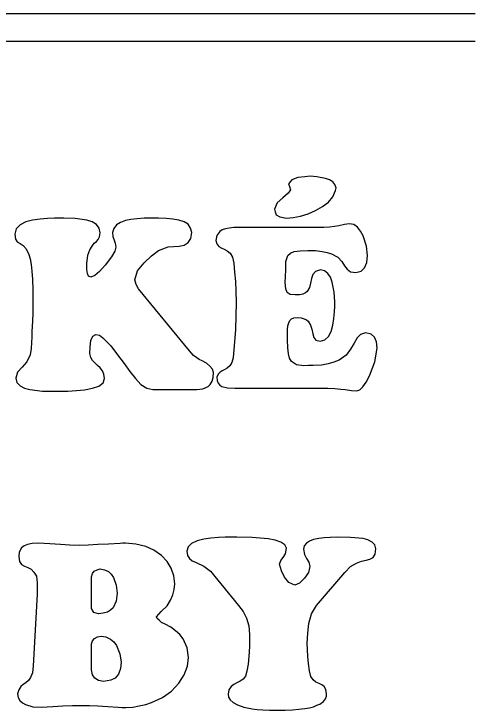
# Model space of a CAD drawing. Extents: x -866693 to -866303, y -1041966 to -1040244.
# Drawn here: x -866412.55 to -866406.94, y -1041350.27 to -1041341.81 of the extents above; entities that cross this region are included whole.
import ezdxf

# ---------------------------------------------------------------- set-up
doc = ezdxf.new("R2010")
doc.units = 0
doc.layers.add('Tabulka', color=7, linetype='Continuous')

msp = doc.modelspace()

# ---------------------------------------------------------------- linework, layer by layer
at = {"layer": 'Tabulka'}
for p, q in [((-866406.941, -1041341.8121), (-866444.3043, -1041341.8121)), ((-866444.3043, -1041342.1425), (-866406.941, -1041342.1425))]:
    msp.add_line(p, q, dxfattribs=at)
for points in [[(-866409.1846, -1041343.9501), (-866409.2135, -1041343.9914), (-866409.2795, -1041344.0451), (-866409.3456, -1041344.1071), (-866409.3787, -1041344.1855), (-866409.3704, -1041344.2144), (-866409.358, -1041344.2516), (-866409.3126, -1041344.2764), (-866409.2341, -1041344.2929), (-866409.1515, -1041344.2846), (-866409.0648, -1041344.2681), (-866408.9698, -1041344.2392), (-866408.879, -1041344.202), (-866408.7964, -1041344.1525), (-866408.722, -1041344.0988), (-866408.6684, -1041344.0327), (-866408.6394, -1041343.9584), (-866408.6353, -1041343.9419), (-866408.6312, -1041343.9253), (-866408.6436, -1041343.8841), (-866408.6684, -1041343.851), (-866408.7097, -1041343.8262), (-866408.7592, -1041343.8097), (-866408.8624, -1041343.7891), (-866408.945, -1041343.7849), (-866409.0111, -1041343.7891), (-866409.0937, -1041343.7973), (-866409.168, -1041343.8262), (-866409.2093, -1041343.8758), (-866409.1969, -1041343.9088)], [(-866412.2653, -1041348.8603), (-866412.3107, -1041349.7316), (-866412.319, -1041349.8142), (-866412.3437, -1041349.872), (-866412.3685, -1041349.9092), (-866412.4016, -1041349.9381), (-866412.4346, -1041349.9588), (-866412.4635, -1041349.9835), (-866412.4883, -1041350.0207), (-866412.5007, -1041350.0703), (-866412.4924, -1041350.1157), (-866412.4759, -1041350.1529), (-866412.4429, -1041350.1818), (-866412.4057, -1041350.2024), (-866412.3148, -1041350.2272), (-866412.2116, -1041350.2313), (-866412.0712, -1041350.2231), (-866411.9514, -1041350.2189), (-866411.8358, -1041350.2148), (-866411.7284, -1041350.2148), (-866411.6293, -1041350.2148), (-866411.5261, -1041350.2189), (-866411.4063, -1041350.2231), (-866411.2783, -1041350.2313), (-866411.2329, -1041350.2355), (-866411.1874, -1041350.2355), (-866411.1007, -1041350.2313), (-866411.0223, -1041350.2189), (-866410.9438, -1041350.2024), (-866410.8736, -1041350.1776), (-866410.7414, -1041350.1157), (-866410.6299, -1041350.0372), (-866410.5432, -1041349.9422), (-866410.4771, -1041349.839), (-866410.4358, -1041349.7358), (-866410.4235, -1041349.6284), (-866410.44, -1041349.5128), (-866410.4895, -1041349.4013), (-866410.5308, -1041349.3517), (-866410.5804, -1041349.3063), (-866410.6382, -1041349.2609), (-866410.7084, -1041349.2237), (-866410.7538, -1041349.203), (-866410.7827, -1041349.1783), (-866410.8034, -1041349.1576), (-866410.8116, -1041349.137), (-866410.758, -1041349.0709), (-866410.6836, -1041349.0007), (-866410.6423, -1041348.9346), (-866410.6134, -1041348.8685), (-866410.5969, -1041348.8025), (-866410.5886, -1041348.7364), (-866410.601, -1041348.6373), (-866410.6341, -1041348.5464), (-866410.6836, -1041348.4638), (-866410.7538, -1041348.3895), (-866410.8447, -1041348.3276), (-866410.9438, -1041348.2821), (-866411.0636, -1041348.2532), (-866411.1916, -1041348.2408), (-866411.2205, -1041348.2408), (-866411.2535, -1041348.245), (-866411.3981, -1041348.2532), (-866411.5261, -1041348.2573), (-866411.6417, -1041348.2656), (-866411.7491, -1041348.2697), (-866411.8647, -1041348.2656), (-866411.9803, -1041348.2573), (-866412.1084, -1041348.2491), (-866412.2488, -1041348.2408), (-866412.3231, -1041348.245), (-866412.3809, -1041348.2573), (-866412.4222, -1041348.2739), (-866412.4552, -1041348.2986), (-866412.4842, -1041348.3523), (-866412.4883, -1041348.4019), (-866412.48, -1041348.4638), (-866412.4552, -1041348.501), (-866412.4181, -1041348.5216), (-866412.3768, -1041348.5382), (-866412.3355, -1041348.5588), (-866412.3024, -1041348.5919), (-866412.2735, -1041348.6414), (-866412.2653, -1041348.724)], [(-866411.6045, -1041348.6497), (-866411.5921, -1041348.6084), (-866411.5715, -1041348.5795), (-866411.5343, -1041348.5629), (-866411.4972, -1041348.5547), (-866411.4435, -1041348.5629), (-866411.3981, -1041348.5836), (-866411.365, -1041348.6166), (-866411.3361, -1041348.6579), (-866411.3031, -1041348.7529), (-866411.2907, -1041348.8479), (-866411.3031, -1041348.947), (-866411.3402, -1041349.0255), (-866411.3733, -1041349.0544), (-866411.4104, -1041349.0791), (-866411.46, -1041349.0915), (-866411.5178, -1041349.0998), (-866411.5756, -1041349.0833), (-866411.6045, -1041349.0337)], [(-866411.6045, -1041349.4632), (-866411.5921, -1041349.426), (-866411.5674, -1041349.3971), (-866411.5302, -1041349.3806), (-866411.4848, -1041349.3724), (-866411.427, -1041349.3806), (-866411.3733, -1041349.4054), (-866411.332, -1041349.4384), (-866411.2989, -1041349.4839), (-866411.2576, -1041349.5871), (-866411.2411, -1041349.6862), (-866411.2494, -1041349.7647), (-866411.2742, -1041349.8307), (-866411.3155, -1041349.8803), (-866411.3691, -1041349.9051), (-866411.4146, -1041349.9133), (-866411.4559, -1041349.9216), (-866411.5178, -1041349.9092), (-866411.5632, -1041349.8803), (-866411.5921, -1041349.839), (-866411.6045, -1041349.7812)]]:
    msp.add_lwpolyline(points, close=True, dxfattribs=at)
for points in [[(-866411.65, -1041344.966), (-866411.6582, -1041344.9165), (-866411.6582, -1041344.8421), (-866411.6458, -1041344.743), (-866411.6252, -1041344.6769), (-866411.5963, -1041344.6315), (-866411.5715, -1041344.5985), (-866411.5426, -1041344.5778), (-866411.5219, -1041344.5531), (-866411.5054, -1041344.52), (-866411.4972, -1041344.4705), (-866411.5096, -1041344.4126), (-866411.5426, -1041344.3713), (-866411.5963, -1041344.3383), (-866411.6582, -1041344.3177), (-866411.8028, -1041344.297), (-866411.939, -1041344.2929), (-866411.9638, -1041344.2929), (-866411.9845, -1041344.2929), (-866412.0547, -1041344.2929), (-866412.1373, -1041344.297), (-866412.2281, -1041344.3053), (-866412.319, -1041344.3177), (-866412.4016, -1041344.3383), (-866412.4718, -1041344.3755), (-866412.5172, -1041344.4209), (-866412.5337, -1041344.487), (-866412.5254, -1041344.5489), (-866412.5048, -1041344.582), (-866412.4718, -1041344.6026), (-866412.4346, -1041344.6233), (-866412.3974, -1041344.6646), (-866412.3644, -1041344.7348), (-866412.3479, -1041344.7884), (-866412.3355, -1041344.8545), (-866412.3272, -1041344.9371), (-866412.319, -1041345.0362), (-866412.3148, -1041345.1642), (-866412.3148, -1041345.2964), (-866412.3148, -1041345.4368), (-866412.319, -1041345.5524), (-866412.3231, -1041345.5979), (-866412.3231, -1041345.6309), (-866412.3272, -1041345.6515), (-866412.3272, -1041345.6598)], [(-866412.3272, -1041345.6598), (-866412.3272, -1041345.7383), (-866412.3314, -1041345.8043), (-866412.3355, -1041345.8745), (-866412.3479, -1041345.953), (-866412.3892, -1041346.0397), (-866412.447, -1041346.1017), (-866412.5007, -1041346.1636), (-866412.5213, -1041346.238), (-866412.5089, -1041346.2875), (-866412.4718, -1041346.3288), (-866412.4181, -1041346.3577), (-866412.352, -1041346.3742), (-866412.1992, -1041346.3949), (-866412.0629, -1041346.3949), (-866411.9845, -1041346.3949), (-866411.8895, -1041346.3949), (-866411.7862, -1041346.3866), (-866411.6871, -1041346.3784), (-866411.5921, -1041346.3577), (-866411.5137, -1041346.3329), (-866411.46, -1041346.2916), (-866411.4435, -1041346.2421), (-866411.4517, -1041346.1884), (-866411.4683, -1041346.1471), (-866411.4972, -1041346.1099), (-866411.5302, -1041346.081), (-866411.5632, -1041346.0521), (-866411.5921, -1041346.0232), (-866411.6128, -1041345.986), (-866411.6252, -1041345.9365), (-866411.6211, -1041345.858), (-866411.6128, -1041345.7796), (-866411.588, -1041345.7259), (-866411.5508, -1041345.7052), (-866411.5054, -1041345.7135), (-866411.4641, -1041345.7465), (-866411.3691, -1041345.8456), (-866411.2866, -1041345.953), (-866411.2081, -1041346.0604), (-866411.1379, -1041346.1554), (-866411.0677, -1041346.2421), (-866411.0016, -1041346.3123), (-866410.9314, -1041346.3577), (-866410.8571, -1041346.3742), (-866410.3243, -1041346.3742), (-866410.25, -1041346.366), (-866410.1839, -1041346.3371), (-866410.1592, -1041346.3123), (-866410.1385, -1041346.2751), (-866410.1261, -1041346.2297), (-866410.122, -1041346.1677), (-866410.1344, -1041346.1264), (-866410.1633, -1041346.0893), (-866410.2046, -1041346.0562), (-866410.2583, -1041346.0273), (-866410.2954, -1041346.0108), (-866410.3243, -1041345.9902), (-866410.3615, -1041345.9613), (-866410.4111, -1041345.9034), (-866411.0305, -1041345.1519), (-866411.0594, -1041345.0982), (-866411.0759, -1041345.0404), (-866411.0429, -1041344.933), (-866410.9644, -1041344.8339), (-866410.8736, -1041344.7513), (-866410.7869, -1041344.6852), (-866410.6712, -1041344.6398), (-866410.5391, -1041344.6315), (-866410.4771, -1041344.6191), (-866410.4276, -1041344.5902), (-866410.3945, -1041344.5407), (-866410.3822, -1041344.4663), (-866410.3987, -1041344.4126), (-866410.4276, -1041344.3672), (-866410.4771, -1041344.3383), (-866410.5432, -1041344.3177), (-866410.6134, -1041344.3053), (-866410.696, -1041344.297), (-866410.7869, -1041344.2929), (-866410.8736, -1041344.2929), (-866410.9644, -1041344.2929), (-866411.047, -1041344.3011), (-866411.1255, -1041344.3094), (-866411.1916, -1041344.3218), (-866411.2494, -1041344.3466), (-866411.2989, -1041344.3755), (-866411.332, -1041344.4168), (-866411.3485, -1041344.4663), (-866411.3444, -1041344.5159), (-866411.3278, -1041344.5613), (-866411.3155, -1041344.5985), (-866411.3072, -1041344.6439), (-866411.3196, -1041344.6935), (-866411.3609, -1041344.7637), (-866411.4352, -1041344.8628), (-866411.5054, -1041344.9412), (-866411.5632, -1041344.9908), (-866411.6128, -1041345.0114), (-866411.6376, -1041344.9991), (-866411.65, -1041344.966)], [(-866409.2465, -1041345.0032), (-866409.2424, -1041344.9206), (-866409.2424, -1041344.8215), (-866409.2176, -1041344.7471), (-866409.1846, -1041344.7182), (-866409.1391, -1041344.6976), (-866409.0689, -1041344.6893), (-866408.9739, -1041344.6852), (-866408.879, -1041344.6852), (-866408.8005, -1041344.6976), (-866408.7386, -1041344.71), (-866408.6849, -1041344.7265), (-866408.6105, -1041344.7678), (-866408.561, -1041344.8215), (-866408.5279, -1041344.871), (-866408.4949, -1041344.9123), (-866408.4536, -1041344.9454), (-866408.3917, -1041344.9536), (-866408.3256, -1041344.9371), (-866408.2843, -1041344.8958), (-866408.2554, -1041344.8297), (-866408.2471, -1041344.7471), (-866408.2595, -1041344.6315), (-866408.3008, -1041344.5076), (-866408.3339, -1041344.4498), (-866408.371, -1041344.4044), (-866408.4164, -1041344.3713), (-866408.4701, -1041344.3631), (-866408.5279, -1041344.3713), (-866408.5982, -1041344.3879), (-866408.6477, -1041344.3961), (-866408.7097, -1041344.4044), (-866408.7799, -1041344.4085), (-866408.8666, -1041344.4085), (-866408.9905, -1041344.4085), (-866409.1185, -1041344.4085), (-866409.2465, -1041344.4085), (-866409.3787, -1041344.4085), (-866409.5067, -1041344.4085), (-866409.6306, -1041344.4085), (-866409.7545, -1041344.4085), (-866409.8742, -1041344.4085), (-866409.9279, -1041344.4126), (-866409.9733, -1041344.4209), (-866410.0146, -1041344.4333), (-866410.0435, -1041344.4539), (-866410.0807, -1041344.5035), (-866410.0931, -1041344.5654), (-866410.0807, -1041344.6067), (-866410.0559, -1041344.6356), (-866410.027, -1041344.6522), (-866409.9898, -1041344.6687), (-866409.9527, -1041344.6893), (-866409.9196, -1041344.7182), (-866409.8907, -1041344.7678), (-866409.8742, -1041344.838), (-866409.866, -1041344.9495), (-866409.8536, -1041345.061), (-866409.8494, -1041345.1766), (-866409.8453, -1041345.317)], [(-866409.8453, -1041345.317), (-866409.8536, -1041345.6474), (-866409.8825, -1041345.9902), (-866409.899, -1041346.048), (-866409.9238, -1041346.0852), (-866409.9527, -1041346.1141), (-866409.9816, -1041346.1306), (-866410.0146, -1041346.1471), (-866410.0394, -1041346.1636), (-866410.0642, -1041346.1884), (-866410.0807, -1041346.2256), (-866410.0766, -1041346.2669), (-866410.0642, -1041346.2958), (-866410.0435, -1041346.3205), (-866410.0187, -1041346.3371), (-866409.9485, -1041346.3536), (-866409.8618, -1041346.3577), (-866409.8288, -1041346.3577), (-866409.804, -1041346.3577), (-866408.8418, -1041346.3577), (-866408.7303, -1041346.3577), (-866408.6436, -1041346.3618), (-866408.5734, -1041346.3701), (-866408.5197, -1041346.3742), (-866408.4412, -1041346.3866), (-866408.3793, -1041346.3907), (-866408.3421, -1041346.3784), (-866408.3049, -1041346.3412), (-866408.2636, -1041346.2834), (-866408.2224, -1041346.209), (-866408.1604, -1041346.0397), (-866408.1315, -1041345.8704), (-866408.1398, -1041345.7961), (-866408.1645, -1041345.7383), (-866408.2058, -1041345.7011), (-866408.2719, -1041345.6846), (-866408.3339, -1041345.7052), (-866408.3751, -1041345.7465), (-866408.4123, -1041345.8126), (-866408.4536, -1041345.8828), (-866408.5073, -1041345.9571), (-866408.594, -1041346.0191), (-866408.656, -1041346.0439), (-866408.7262, -1041346.0645), (-866408.8088, -1041346.0769), (-866408.9079, -1041346.081), (-866408.9657, -1041346.081), (-866409.0235, -1041346.0852), (-866409.1102, -1041346.0728), (-866409.1722, -1041346.0356), (-866409.1969, -1041345.9943), (-866409.2093, -1041345.9406), (-866409.2176, -1041345.8663), (-866409.2217, -1041345.7713), (-866409.2217, -1041345.7052), (-866409.2217, -1041345.6474), (-866409.2176, -1041345.602), (-866409.2052, -1041345.5648), (-866409.1928, -1041345.5359), (-866409.1722, -1041345.5153), (-866409.1433, -1041345.5029), (-866409.102, -1041345.4987), (-866409.0565, -1041345.5029), (-866409.0194, -1041345.5153), (-866408.9905, -1041345.5277), (-866408.9698, -1041345.5442), (-866408.9409, -1041345.5937), (-866408.9244, -1041345.6433), (-866408.912, -1041345.697), (-866408.8996, -1041345.7424), (-866408.8748, -1041345.7754), (-866408.8253, -1041345.7878), (-866408.7675, -1041345.7713), (-866408.722, -1041345.73), (-866408.689, -1041345.6681), (-866408.6684, -1041345.5937), (-866408.656, -1041345.5111), (-866408.6477, -1041345.4327), (-866408.6436, -1041345.3625), (-866408.6436, -1041345.3088), (-866408.6518, -1041345.1931), (-866408.6766, -1041345.0693), (-866408.6973, -1041345.0114), (-866408.7303, -1041344.966), (-866408.7716, -1041344.933), (-866408.8212, -1041344.9206), (-866408.879, -1041344.9412), (-866408.912, -1041344.9784), (-866408.9285, -1041345.028), (-866408.9409, -1041345.0816), (-866408.9533, -1041345.1353), (-866408.9822, -1041345.1849), (-866409.0029, -1041345.2014), (-866409.0359, -1041345.2179), (-866409.0731, -1041345.2262), (-866409.1267, -1041345.2262), (-866409.1887, -1041345.2221), (-866409.2259, -1041345.1973), (-866409.2424, -1041345.1519), (-866409.2506, -1041345.0734), (-866409.2465, -1041345.0032)], [(-866409.6512, -1041348.1706), (-866409.837, -1041348.1665), (-866409.8783, -1041348.1665), (-866409.9114, -1041348.1665), (-866409.9775, -1041348.1665), (-866410.06, -1041348.1706), (-866410.1509, -1041348.1789), (-866410.2376, -1041348.1913), (-866410.3202, -1041348.2119), (-866410.3863, -1041348.245), (-866410.4276, -1041348.2863), (-866410.4441, -1041348.3399), (-866410.4358, -1041348.3895), (-866410.4111, -1041348.4267), (-866410.378, -1041348.4556), (-866410.3326, -1041348.4762), (-866410.2376, -1041348.5216), (-866410.155, -1041348.5795), (-866409.8164, -1041348.9966)], [(-866409.8164, -1041348.9966), (-866409.7586, -1041349.0709), (-866409.7173, -1041349.1535), (-866409.6925, -1041349.2443), (-866409.6842, -1041349.3517), (-866409.6842, -1041349.4302), (-866409.6842, -1041349.4962), (-866409.6884, -1041349.5582), (-866409.6925, -1041349.616), (-866409.7008, -1041349.711), (-866409.7132, -1041349.7977), (-866409.7297, -1041349.8555), (-866409.7586, -1041349.8927), (-866409.7957, -1041349.9175), (-866409.837, -1041349.9381), (-866409.8742, -1041349.9588), (-866409.9072, -1041349.9835), (-866409.932, -1041350.0207), (-866409.9403, -1041350.0744), (-866409.9362, -1041350.1116), (-866409.9196, -1041350.1446), (-866409.8825, -1041350.1776), (-866409.8288, -1041350.2065), (-866409.7503, -1041350.2313), (-866409.6512, -1041350.252), (-866409.5893, -1041350.2602), (-866409.5191, -1041350.2644), (-866409.4406, -1041350.2685), (-866409.3539, -1041350.2685), (-866409.2506, -1041350.2685), (-866409.1598, -1041350.2644), (-866409.0813, -1041350.2561), (-866409.0111, -1041350.2478), (-866408.9533, -1041350.2396), (-866408.9037, -1041350.2272), (-866408.8624, -1041350.2107), (-866408.8294, -1041350.1983), (-866408.784, -1041350.1652), (-866408.7592, -1041350.1322), (-866408.7468, -1041350.0992), (-866408.7468, -1041350.0703), (-866408.7551, -1041350.0166), (-866408.7757, -1041349.9835), (-866408.8046, -1041349.9629), (-866408.8377, -1041349.9464), (-866408.8748, -1041349.9299), (-866408.9079, -1041349.9009), (-866408.9368, -1041349.8597), (-866408.9533, -1041349.7936), (-866408.9657, -1041349.7027), (-866408.9739, -1041349.616), (-866408.9781, -1041349.5334), (-866408.9822, -1041349.4549), (-866408.9739, -1041349.3352), (-866408.9616, -1041349.2154), (-866408.9285, -1041349.0998), (-866408.8666, -1041348.9966), (-866408.5238, -1041348.596), (-866408.4536, -1041348.5258), (-866408.3834, -1041348.4845), (-866408.3215, -1041348.4597), (-866408.2636, -1041348.4473), (-866408.2182, -1041348.4349), (-866408.1811, -1041348.4143), (-866408.1563, -1041348.373), (-866408.148, -1041348.311), (-866408.1604, -1041348.2615), (-866408.1934, -1041348.2284), (-866408.243, -1041348.1995), (-866408.3008, -1041348.183), (-866408.4536, -1041348.1706), (-866408.6188, -1041348.1665), (-866408.7014, -1041348.1706), (-866408.7757, -1041348.1748), (-866408.8418, -1041348.183), (-866408.9037, -1041348.1954), (-866408.9533, -1041348.2161), (-866408.9905, -1041348.2408), (-866409.0194, -1041348.2739), (-866409.0276, -1041348.3152), (-866409.0152, -1041348.3771), (-866408.9905, -1041348.4267), (-866408.9616, -1041348.4721), (-866408.9492, -1041348.5258), (-866408.9657, -1041348.596), (-866409.0152, -1041348.6662), (-866409.0731, -1041348.7281), (-866409.1309, -1041348.7529), (-866409.2052, -1041348.7199), (-866409.2589, -1041348.6538), (-866409.2919, -1041348.5753), (-866409.3167, -1041348.4969), (-866409.3002, -1041348.4514), (-866409.2754, -1041348.4143), (-866409.2465, -1041348.3688), (-866409.2341, -1041348.3028), (-866409.2548, -1041348.2615), (-866409.3002, -1041348.2284), (-866409.3704, -1041348.2037), (-866409.4571, -1041348.1871), (-866409.6512, -1041348.1706)]]:
    msp.add_lwpolyline(points, dxfattribs=at)

doc.saveas('drawing.dxf')
